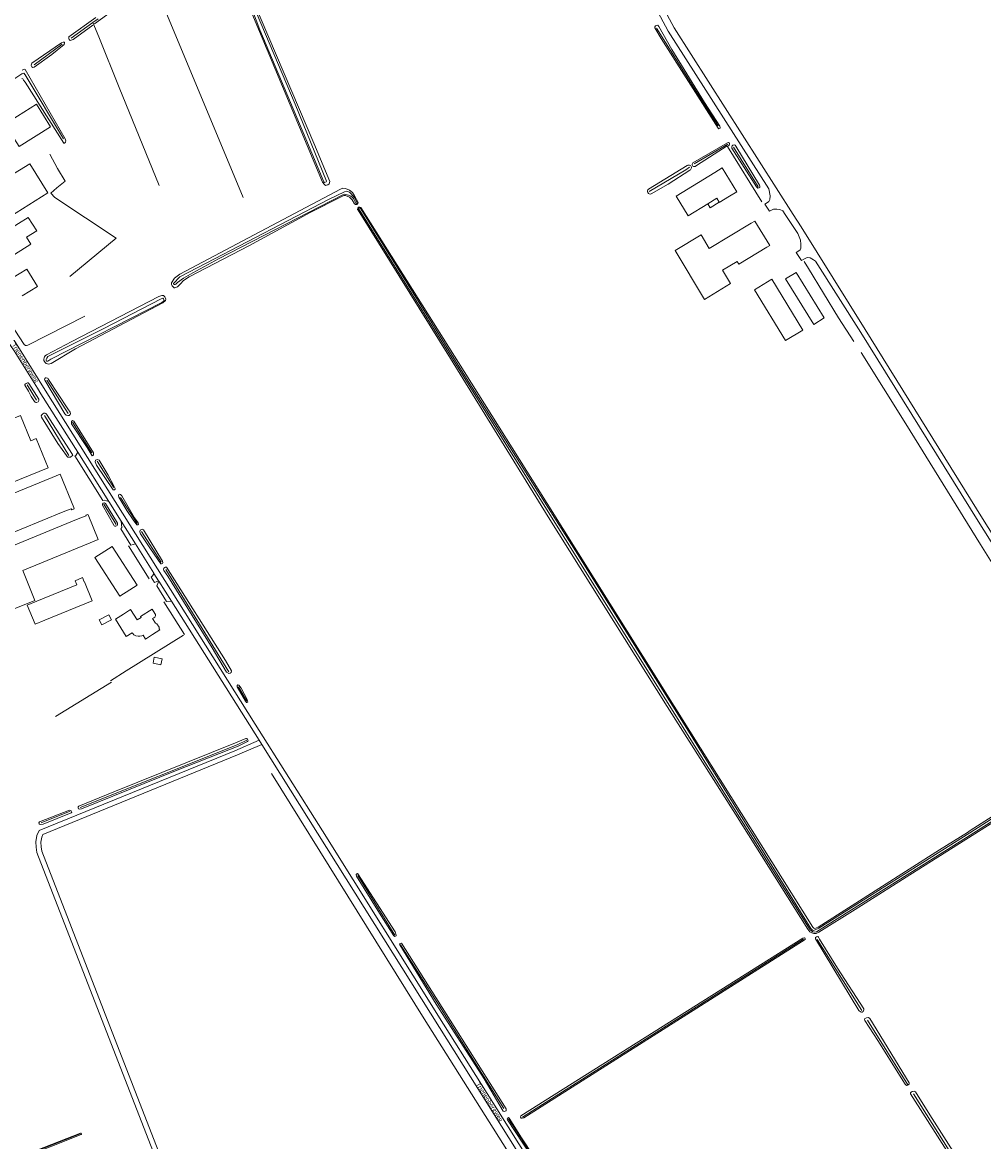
# Model space of a CAD drawing. Extents: x 177628 to 188968, y 384226 to 390673.
# Tile 369 of 393: x 186249 to 186807, y 387462 to 388112. Entities that reach past the tile are written whole.
import ezdxf

# ---------------------------------------------------------------- set-up
doc = ezdxf.new("R2010")
doc.units = 0
for name, color, linetype, lineweight in [('B01_F', 14, 'Continuous', 9), ('B01_T', 14, 'Continuous', 9), ('B02_F', 14, 'Continuous', 9), ('B02_T', 14, 'Continuous', 9), ('B03_F', 14, 'Continuous', 9), ('B11_S', 14, 'Continuous', 9), ('B14_F', 14, 'Continuous', 9), ('T02_F', 253, 'RASTER', 9), ('T03_F', 253, 'Continuous', 9), ('T03_T', 253, 'Continuous', 9), ('T04_F', 253, 'HAAG', 9), ('T04_T', 253, 'HAAG', 9), ('T07_F', 253, 'Continuous', 9), ('T09_F', 253, 'Continuous', 9), ('T09_T', 253, 'Continuous', 9), ('T22_F', 253, 'Continuous', 9), ('V00_F', 8, 'Continuous', 9), ('V00_T', 8, 'Continuous', 9), ('V06_F', 8, 'Continuous', 9), ('V06_T', 8, 'Continuous', 9), ('W01_F', 253, 'Continuous', 9), ('Z06', 7, 'Continuous', 9)]:
    doc.layers.add(name, color=color, linetype=linetype, lineweight=lineweight)
doc.styles.add('Legend', font='calibri.ttf')
doc.linetypes.add('HAAG', pattern='A,4,-1,[5,TOPOCAD.SHX,S=0.35,R=0,X=-0.35,Y=-0.35],-1', length=6)
doc.linetypes.add('RASTER', pattern='A,4,-1,[4,TOPOCAD.SHX,S=0.5,R=0,X=-0.5,Y=0],-1', length=6)

msp = doc.modelspace()

# ---------------------------------------------------------------- linework, layer by layer
at = {"layer": 'B01_F', "linetype": 'Continuous'}
for points in [[(186302.502, 387765.037), (186307.146, 387767.965)], [(186319.914, 387753.558), (186324.041, 387756.162)]]:
    msp.add_lwpolyline(points, dxfattribs=at)
at = {"layer": 'B01_T', "linetype": 'Continuous'}
for points in [[(186215.462, 388005.991), (186237.554, 388019.784), (186237.415, 388020.005), (186252.752, 388029.595), (186263.355, 388012.637), (186237.533, 387996.496), (186240.713, 387991.409), (186251.934, 387998.419), (186256.829, 387990.582), (186250.95, 387986.91), (186253.477, 387982.865), (186236.524, 387972.285)], [(186659.061, 388010.72), (186663.328, 388013.333), (186654.891, 388027.109), (186650.628, 388024.502)], [(186650.628, 388024.502), (186628.18, 388010.774), (186635.165, 387999.35), (186646.525, 388006.313)], [(186646.525, 388006.313), (186651.696, 388009.482), (186653.116, 388007.165)], [(186653.116, 388007.165), (186647.945, 388003.996), (186646.525, 388006.313)], [(186653.116, 388007.165), (186653.154, 388007.103), (186659.061, 388010.72)], [(186296.351, 387804.59), (186290.618, 387800.892), (186305.159, 387778.385), (186310.879, 387782.092)], [(186310.879, 387782.092), (186315.083, 387784.81), (186300.549, 387807.302), (186296.351, 387804.59)], [(186325.444, 387768.406), (186323.851, 387770.92), (186317.115, 387766.702), (186317.424, 387766.122), (186315.158, 387764.633), (186311.376, 387770.632), (186307.146, 387767.965)], [(186324.041, 387756.162), (186328.27, 387758.83), (186327.87, 387759.56), (186327.96, 387760.4), (186326.66, 387762.44), (186325.84, 387762.71), (186324.13, 387765.42), (186324.776, 387765.845)]]:
    msp.add_lwpolyline(points, dxfattribs=at)
msp.add_arc((186324.101, 387767.389), 1.685, 293.628031, 37.133864, dxfattribs=at)
at = {"layer": 'B02_F', "linetype": 'Continuous'}
for points in [[(186647.305, 387980.33), (186671.741, 387995.071)], [(186664.577, 387971.266), (186680.821, 387981.062)]]:
    msp.add_lwpolyline(points, dxfattribs=at)
at = {"layer": 'B02_T', "linetype": 'Continuous'}
for points in [[(186671.741, 387995.071), (186673.78, 387996.301), (186682.408, 387982.019), (186680.821, 387981.062)], [(186242.249, 387962.832), (186251.114, 387968.325), (186257.337, 387958.278), (186248.472, 387952.788)], [(186192.797, 387861.19), (186247.322, 387883.401), (186253.324, 387868.667), (186256.499, 387869.96), (186263.415, 387852.984), (186209.151, 387830.879)], [(186272.261, 387827.329), (186223.138, 387807.202), (186215.123, 387826.634), (186265.881, 387847.429)], [(186265.881, 387847.429), (186270.509, 387849.321), (186278.462, 387829.873), (186278.313, 387829.812), (186278.568, 387829.187), (186277.141, 387828.604), (186276.889, 387829.224), (186272.261, 387827.329)], [(186287.801, 387809.419), (186292.451, 387811.272), (186286.741, 387825.588), (186286.631, 387825.544), (186286.469, 387825.952), (186285.414, 387825.53), (186285.577, 387825.122), (186280.931, 387823.269)], [(186212.618, 387778.916), (186206.996, 387792.941), (186280.931, 387823.269)], [(186287.801, 387809.419), (186248.686, 387793.323)], [(186256.858, 387775.543), (186280.04, 387785.01)], [(186284.341, 387786.767), (186284.599, 387786.872), (186289.115, 387775.743), (186261.455, 387764.437)]]:
    msp.add_lwpolyline(points, dxfattribs=at)
at = {"layer": 'B03_F', "linetype": 'Continuous'}
for points in [[(186714.074, 387940.024), (186707.996, 387936.253), (186691.62, 387962.647), (186697.698, 387966.418), (186714.074, 387940.024)], [(186683.632, 387962.432), (186673.662, 387956.339), (186691.663, 387926.885), (186701.633, 387932.978), (186683.632, 387962.432)]]:
    msp.add_lwpolyline(points, dxfattribs=at)
at = {"layer": 'B11_S', "linetype": 'Continuous'}
msp.add_lwpolyline([(186302.502, 387765.037), (186308.786, 387755.069), (186312.211, 387757.228), (186312.569, 387756.68), (186313.245, 387756.028), (186314.409, 387755.48), (186315.817, 387755.157), (186316.71, 387755.214), (186317.846, 387755.495), (186318.543, 387755.732), (186319.914, 387753.558)], dxfattribs=at)
at = {"layer": 'B14_F', "linetype": 'Continuous'}
for points in [[(186256.698, 388064.149), (186264.928, 388051.065), (186246.549, 388039.502), (186238.319, 388052.586), (186256.698, 388064.149)], [(186664.577, 387971.266), (186663.616, 387972.861), (186655.029, 387967.681), (186659.699, 387959.94), (186644.538, 387950.795), (186627.45, 387979.122), (186642.542, 387988.226), (186647.305, 387980.33)], [(186228.687, 387777.274), (186232.933, 387766.745), (186255.824, 387775.978), (186248.686, 387793.323)], [(186280.04, 387785.01), (186279.074, 387787.402), (186283.392, 387789.286), (186284.341, 387786.767)], [(186261.455, 387764.437), (186255.894, 387762.134), (186251.296, 387773.24), (186256.858, 387775.543)], [(186294.685, 387761.767), (186300.2, 387764.769), (186298.635, 387767.644), (186293.119, 387764.642), (186294.685, 387761.767)], [(186325.081, 387742.936), (186324.347, 387739.498), (186328.889, 387738.533), (186329.623, 387741.97), (186325.081, 387742.936)]]:
    msp.add_lwpolyline(points, dxfattribs=at)
at = {"layer": 'T02_F', "linetype": 'RASTER'}
msp.add_lwpolyline([(186264.367, 388035.143), (186268.833, 388026.755), (186273.289, 388019.518), (186268.553, 388015.525), (186265.008, 388012.466)], dxfattribs=at)
at = {"layer": 'T03_F', "linetype": 'Continuous'}
for points in [[(186276.112, 387964.005), (186302.998, 387986.305), (186267.412, 388009.937), (186265.008, 388012.466)], [(186300.334, 387728.44), (186267.808, 387708.61)]]:
    msp.add_lwpolyline(points, dxfattribs=at)
at = {"layer": 'T03_T', "linetype": 'Continuous'}
msp.add_lwpolyline([(186236.184, 387945.178), (186249.618, 387924.64)], dxfattribs=at)
at = {"layer": 'T04_F', "linetype": 'HAAG'}
for points in [[(186657.972, 388039.628), (186657.804, 388039.9), (186639.84, 388028.485)], [(186677.929, 388007.363), (186657.972, 388039.628)], [(186636.009, 388025.831), (186623.469, 388017.609)], [(186342.009, 387755.749), (186308.69, 387735.011)], [(186308.69, 387735.011), (186299.742, 387729.331)]]:
    msp.add_lwpolyline(points, dxfattribs=at)
at = {"layer": 'T04_T', "linetype": 'HAAG'}
for points in [[(186322.166, 387788.522), (186310.138, 387807.653)], [(186342.594, 387756.113), (186330.599, 387775.145)]]:
    msp.add_lwpolyline(points, dxfattribs=at)
at = {"layer": 'T07_F', "linetype": 'Continuous'}
for points in [[(186324.103, 388136.558), (186376.666, 388009.879)], [(186289.395, 388111.483), (186276.74, 388102.376)], [(186292.427, 388113.671), (186289.395, 388111.483)], [(186289.395, 388111.483), (186292.83, 388103.221), (186304.746, 388073.921), (186327.854, 388016.823)], [(186616.787, 388108.281), (186644.708, 388063.649), (186652.509, 388051.507)], [(186271.577, 388099.02), (186255.413, 388087.024)], [(186172.646, 388046.296), (186226.102, 388080.002), (186226.635, 388080.196), (186227.079, 388079.948), (186231.875, 388072.438), (186232.387, 388071.592), (186232.889, 388071.692), (186248.252, 388081.854), (186249.288, 388082.147), (186250.21, 388081.274), (186272.36, 388044.049)], [(186638.557, 388029.426), (186658.193, 388040.828)], [(186675.705, 388016.222), (186661.332, 388039.231)], [(186612.363, 388013.356), (186633.715, 388026.069), (186635.838, 388027.505)], [(186704.878, 387968.656), (186702.525, 387972.691)], [(186704.878, 387968.656), (186722.276, 387940.037)], [(186249.618, 387924.64), (186250.316, 387924.025), (186250.852, 387923.923), (186251.728, 387924.128), (186284.839, 387941.126)], [(186722.276, 387940.037), (186731.209, 387926.303)], [(186735.515, 387919.943), (186761.491, 387878.51), (186804.832, 387808.364), (186871.595, 387701.563)], [(186275.091, 387884.43), (186262.608, 387903.975)], [(186251.207, 387901.256), (186256.785, 387892.243)], [(186261.253, 387883.362), (186275.439, 387860.121)], [(186288.744, 387861.779), (186277.688, 387879.434)], [(186301.621, 387841.485), (186292.011, 387856.837)], [(186295.839, 387831.961), (186302.901, 387820.094)], [(186313.234, 387823.727), (186305.518, 387835.821)], [(186313.234, 387823.727), (186315.181, 387820.515)], [(186329.044, 387798.117), (186317.67, 387815.987)], [(186368.342, 387734.422), (186331.712, 387793.986)], [(186378.736, 387717.401), (186374.024, 387725.885)], [(186373.14, 387692.21), (186378.815, 387694.809)], [(186373.14, 387692.21), (186282.134, 387655.83)], [(186542.373, 387437.08), (186481.877, 387533.021), (186393.178, 387675.539)], [(186276.159, 387653.62), (186259.35, 387646.84)], [(186464.675, 387581.667), (186443.281, 387616.224)], [(186538.894, 387475.981), (186702.034, 387579.262)], [(186710.028, 387579.061), (186735.912, 387537.883)], [(186528.075, 387480.902), (186490.649, 387540.456), (186468.099, 387575.926)], [(186739.218, 387532.171), (186762.545, 387494.649)], [(186765.88, 387489.515), (186790.867, 387449.77)], [(186552.224, 387441.843), (186530.831, 387474.881)], [(186282.129, 387466.198), (186173.667, 387423.442), (186167.845, 387421.245)]]:
    msp.add_lwpolyline(points, dxfattribs=at)
at = {"layer": 'T09_F', "linetype": 'Continuous'}
for points in [[(186362.865, 388162.15), (186422.85, 388018.923), (186423.712, 388017.703), (186424.507, 388016.924), (186425.01, 388017.023), (186425.794, 388017.345), (186426.67, 388017.952), (186427.067, 388019.184), (186417.751, 388041.545), (186378.247, 388134.431)], [(186290.424, 388110.752), (186314.824, 388128.527), (186323.743, 388134.922)], [(186291.211, 388114.559), (186275.55, 388103.271), (186275.403, 388102.168), (186275.628, 388101.729), (186276.01, 388101.292), (186276.294, 388101.2), (186277.896, 388101.625), (186289.326, 388109.952)], [(186625.555, 388095.957), (186617.969, 388109.191), (186617.512, 388109.926), (186616.645, 388109.886), (186616.133, 388109.624), (186615.657, 388108.976), (186615.631, 388108.397), (186619.322, 388102.293), (186652.42, 388050.283), (186652.97, 388049.838), (186653.61, 388050.166), (186653.669, 388050.68), (186653.406, 388051.353), (186644.594, 388065.09), (186625.555, 388095.957)], [(186265.574, 388092.941), (186272.822, 388098.868), (186273.002, 388099.752), (186272.904, 388100.097), (186272.18, 388100.122), (186271.238, 388099.798), (186254.066, 388087.918), (186253.725, 388087.348), (186253.573, 388086.874), (186253.638, 388086.591), (186253.991, 388085.902), (186254.499, 388085.529), (186255.254, 388085.599), (186265.574, 388092.941)], [(186248.232, 388079.076), (186248.77, 388078.798), (186249.091, 388078.171), (186250.078, 388077.015), (186272.621, 388041.494), (186272.967, 388041.592), (186273.624, 388042.008), (186273.774, 388042.796), (186273.384, 388044.021), (186250.071, 388084.289), (186249.502, 388084.473), (186248.407, 388083.832)], [(186637.826, 388030.076), (186657.97, 388041.74)], [(186658.833, 388040.335), (186657.972, 388039.628)], [(186674.687, 388016.133), (186660.477, 388038.666)], [(186662.743, 388039.75), (186676.551, 388017.129)], [(186611.997, 388014.791), (186634.578, 388028.449)], [(186639.84, 388028.485), (186639.06, 388028.042)], [(186443.394, 388007.099), (186441.369, 388011), (186440.148, 388012.791), (186438.45, 388014.3), (186436.105, 388015.232), (186434.509, 388015.291), (186433.222, 388014.81), (186339.839, 387965.474), (186336.754, 387963.096), (186335.039, 387960.487), (186335.006, 387959.351), (186335.485, 387958.587), (186336.596, 387957.571), (186337.083, 387957.482), (186338.533, 387958.107), (186340.295, 387959.914), (186342.029, 387961.784), (186345.404, 387963.838), (186379.994, 387981.902), (186416.077, 388001.358), (186433.179, 388010.232), (186435.105, 388011.138), (186436.088, 388011.113), (186438.488, 388010.056), (186440.033, 388008.554), (186441.28, 388006.249)], [(186623.469, 388017.609), (186613.566, 388012.075)], [(186443.559, 388002.545), (186443.024, 388003.034)], [(186798.874, 387642.379), (186854.249, 387677.596), (186877.227, 387692.874), (186879.825, 387694.094), (186880.794, 387694.07), (186881.413, 387693.643), (186881.807, 387692.931), (186881.974, 387691.812), (186881.354, 387691.222), (186880.413, 387690.421), (186850.312, 387671.2), (186767.507, 387618.974), (186732.019, 387596.446), (186710.959, 387583.325), (186709.341, 387582.566), (186708.055, 387582.501), (186706.854, 387582.894), (186705.805, 387583.598), (186704.607, 387585.129), (186662.594, 387651.791), (186622.95, 387714.3), (186553.858, 387824.484), (186497.013, 387916.487), (186443.559, 388002.545)], [(186445.107, 388004.068), (186504.991, 387908.926), (186553.3, 387832.298), (186635.998, 387700.146), (186707.373, 387586.248), (186707.966, 387585.749), (186708.637, 387585.466), (186709.566, 387585.782), (186710.595, 387586.266), (186780.914, 387631.193), (186797.293, 387641.158)], [(186279.371, 387922.083), (186330.036, 387948.802), (186331.583, 387950.068), (186331.78, 387950.825), (186331.19, 387952.365), (186330.368, 387953.057), (186329.476, 387953.046), (186327.693, 387952.501), (186277.191, 387926.333)], [(186253.681, 387894.321), (186255.615, 387891.497), (186255.999, 387891.067), (186256.321, 387890.967), (186256.781, 387891.006), (186257.585, 387891.354), (186257.944, 387891.628), (186258.097, 387892.012), (186258.066, 387892.913), (186252.329, 387901.969), (186251.945, 387902.399), (186251.504, 387902.408), (186250.627, 387901.95), (186250.135, 387901.618), (186249.857, 387901.339), (186249.834, 387900.932), (186252.029, 387897.505), (186253.681, 387894.321)], [(186263.749, 387904.289), (186274.959, 387887.155), (186276.274, 387885.208), (186276.398, 387884.296), (186276.241, 387883.909), (186275.605, 387883.394), (186274.858, 387883.324), (186273.919, 387883.616), (186273.118, 387884.328), (186261.464, 387903.847), (186261.416, 387904.429), (186261.604, 387904.866), (186261.93, 387905.141), (186262.359, 387905.285), (186263.078, 387905.137), (186263.384, 387904.895), (186263.749, 387904.289)], [(186269.044, 387867.192), (186274.047, 387860.205), (186274.432, 387859.497), (186274.826, 387859.229), (186276.36, 387859.176), (186277.795, 387860.272), (186277.689, 387860.703), (186262.545, 387884.19), (186262.19, 387884.553), (186261.758, 387884.725), (186261.034, 387884.651), (186260.33, 387884.347), (186259.713, 387883.842), (186259.365, 387883.175), (186259.563, 387882.346), (186269.044, 387867.192)], [(186286.027, 387864.686), (186289.022, 387859.998), (186289.4, 387860.161), (186289.732, 387860.604), (186289.793, 387861.676), (186278.284, 387880.033), (186277.535, 387880.383), (186276.951, 387879.832), (186277.035, 387878.597), (186286.027, 387864.686)], [(186298.377, 387848.71), (186301.655, 387842.5), (186302.307, 387840.987), (186302.317, 387840.618), (186301.895, 387840.211), (186301.282, 387840.246), (186291.576, 387854.597), (186290.761, 387856.487), (186291.056, 387857.362), (186292.037, 387857.86), (186293.155, 387857.521), (186298.377, 387848.71)], [(186313.614, 387823.964), (186306.283, 387836.798), (186305.524, 387837.517), (186304.947, 387837.641), (186304.506, 387837.451), (186304.255, 387836.82), (186304.509, 387835.883), (186309.242, 387828.207), (186312.779, 387822.781)], [(186301.547, 387819.699), (186295.095, 387831.204)], [(186296.773, 387832.247), (186303.721, 387820.807)], [(186313.614, 387823.964), (186315.736, 387821.04), (186315.871, 387820.328), (186315.496, 387819.948), (186315.2, 387819.824), (186314.867, 387819.815), (186312.779, 387822.781)], [(186322.986, 387805.881), (186317.178, 387814.663), (186316.779, 387815.761), (186316.894, 387816.708), (186317.596, 387817.16), (186318.037, 387817.35), (186318.84, 387816.875), (186329.906, 387798.85), (186330.035, 387797.859), (186329.856, 387797.408), (186329.352, 387797.19), (186328.919, 387797.153), (186322.986, 387805.881)], [(186358.635, 387748.379), (186367.096, 387734.313), (186368.468, 387733.56), (186369.125, 387733.768), (186369.827, 387734.221), (186369.906, 387735.077), (186366.368, 387741.026), (186332.258, 387795.305), (186331.547, 387795.222), (186330.692, 387794.778), (186330.441, 387794.147), (186330.614, 387793.399), (186333.037, 387790.034), (186358.635, 387748.379)], [(186375.475, 387724.965), (186374.221, 387726.705), (186373.695, 387726.895), (186373.274, 387726.552), (186373.197, 387725.788), (186378.119, 387717.475), (186378.602, 387716.756), (186378.865, 387716.662), (186379.314, 387716.945), (186379.115, 387718.453), (186375.475, 387724.965)], [(186372.287, 387693.205), (186378.218, 387695.707)], [(186378.924, 387693.795), (186373.739, 387691.407)], [(186372.287, 387693.205), (186301.547, 387664.83), (186281.227, 387656.54), (186280.873, 387656.07), (186280.889, 387655.48), (186281.125, 387655.025), (186281.701, 387654.796), (186282.77, 387654.9), (186337.341, 387676.974), (186362.901, 387687.128)], [(186362.901, 387687.128), (186373.739, 387691.407)], [(186268.733, 387649.281), (186276.769, 387652.589), (186277.141, 387653.108), (186276.919, 387653.807), (186275.768, 387654.264), (186258.407, 387647.41), (186257.977, 387646.747), (186258.18, 387646.278), (186258.746, 387645.886), (186260.486, 387646.001), (186268.733, 387649.281)], [(186798.874, 387642.379), (186797.293, 387641.158)], [(186455.942, 387594.455), (186464.098, 387581.144), (186464.681, 387580.748), (186465.127, 387580.941), (186465.453, 387581.14), (186465.58, 387581.666), (186464.908, 387583.494), (186443.357, 387617.213), (186443.08, 387617.447), (186442.683, 387617.275), (186442.371, 387616.906), (186442.551, 387615.806), (186455.942, 387594.455)], [(186516.689, 387498.263), (186527.753, 387479.439), (186528.321, 387479.214), (186528.91, 387479.35), (186529.385, 387479.613), (186529.353, 387480.777), (186496.875, 387532.32), (186468.628, 387576.92), (186468.089, 387576.805), (186467.742, 387576.655), (186467.536, 387576.449), (186467.58, 387575.938), (186488.757, 387541.587), (186516.689, 387498.263)], [(186559.793, 387488.379), (186539.661, 387475.573), (186538.676, 387475.265), (186538.172, 387475.342), (186537.816, 387475.895), (186537.984, 387476.732), (186701.743, 387579.873), (186702.629, 387580.138), (186702.814, 387579.982), (186703.049, 387579.436), (186702.93, 387579.032), (186559.793, 387488.379)], [(186721.808, 387562.515), (186711.417, 387579.292), (186710.72, 387580.521), (186710.291, 387580.798), (186709.634, 387580.669), (186708.944, 387580.225), (186708.972, 387579.401), (186734.09, 387537.89), (186735.063, 387537.09), (186735.64, 387536.882), (186736.078, 387536.969), (186736.689, 387537.196), (186737.125, 387538.178), (186737.019, 387538.787), (186721.808, 387562.515)], [(186745.116, 387520.461), (186737.586, 387532.141), (186737.429, 387532.484), (186737.745, 387533.222), (186738.677, 387533.647), (186739.842, 387533.824), (186740.619, 387533.289), (186763.319, 387495.928), (186763.485, 387495.173), (186762.496, 387494.484), (186761.934, 387494.287), (186761.093, 387495.089), (186745.116, 387520.461)], [(186775.36, 387477.355), (186767.113, 387490.605), (186766.211, 387491.023), (186765.189, 387490.793), (186764.502, 387490.479), (186764.146, 387489.961), (186764.156, 387489.55), (186789.797, 387449.382), (186790.244, 387449.052), (186790.994, 387449.099), (186791.663, 387449.582), (186791.956, 387450.368), (186791.663, 387451.657), (186775.36, 387477.355)], [(186543.552, 387454.007), (186551.195, 387441.43), (186552.085, 387440.65), (186552.669, 387440.799), (186552.927, 387441.272), (186552.55, 387442.227), (186538.32, 387463.938), (186531.168, 387475.329), (186530.777, 387475.69), (186530.48, 387475.561), (186530.104, 387475.341), (186529.907, 387474.844), (186530.149, 387474.418), (186543.552, 387454.007)], [(186168.885, 387419.636), (186181.081, 387425.375), (186230.318, 387445.069), (186282.591, 387465.834), (186282.783, 387466.035), (186282.878, 387466.275), (186282.719, 387466.644), (186282.249, 387466.72), (186274.266, 387463.474), (186235.032, 387448.335), (186211.086, 387438.957), (186168.833, 387423.073), (186168, 387422.793)]]:
    msp.add_lwpolyline(points, dxfattribs=at)
at = {"layer": 'T09_F', "linetype": 'Continuous', "extrusion": (0, 0, -1)}
for centre, radius, start, end in [((-186658.339, 388040.999), 0.828, 63.490105, 233.390501), ((-186661.609, 388039.21), 1.256, 334.352407, 154.516926), ((-186635.478, 388027.241), 1.507, 53.31826, 249.359668), ((-186638.624, 388029.169), 1.208, 248.861609, 48.649159), ((-186613.028, 388013.575), 1.594, 250.273135, 49.697863), ((-186675.676, 388016.524), 1.064, 145.306457, 338.459264), ((-186442.168, 388007.095), 1.226, 179.802542, 316.389178), ((-186444.28, 388003.119), 1.259, 356.123736, 131.076713), ((-186296.01, 387831.604), 0.998, 336.384022, 139.888017), ((-186302.568, 387820.382), 1.229, 159.77071, 326.217086), ((-186378.523, 387694.733), 1.02, 72.613454, 246.853528)]:
    msp.add_arc(centre, radius, start, end, dxfattribs=at)
at = {"layer": 'T09_T', "linetype": 'Continuous'}
for points in [[(186262.426, 387918.51), (186277.191, 387926.333)], [(186279.371, 387922.083), (186265.155, 387913.65)]]:
    msp.add_lwpolyline(points, dxfattribs=at)
msp.add_arc((186263.732, 387916.047), 2.788, 117.945926, 300.684467, dxfattribs=at)
at = {"layer": 'T22_F', "linetype": 'Continuous'}
for points in [[(186682.207, 388001.997), (186679.617, 388006.043)], [(186700.95, 387973.344), (186697.864, 387978.036)], [(186295.238, 387834.064), (186278.973, 387859.934)], [(186311.567, 387808.093), (186305.674, 387817.467)], [(186325.258, 387786.329), (186323.248, 387789.518)], [(186332.119, 387775.443), (186326.484, 387784.384)]]:
    msp.add_lwpolyline(points, dxfattribs=at)
at = {"layer": 'V00_F', "linetype": 'Continuous'}
for points in [[(186280.607, 387862.136), (186279.57, 387860.203), (186278.973, 387859.934)], [(186298.671, 387833.405), (186296.006, 387834.113), (186295.238, 387834.064)], [(186305.8, 387822.067), (186306.183, 387818.279), (186305.674, 387817.467)], [(186314.097, 387808.871), (186311.567, 387808.093)], [(186324.907, 387791.645), (186324.912, 387791.425), (186323.994, 387790.205), (186323.248, 387789.518)], [(186324.781, 387791.878), (186324.907, 387791.645)], [(186327.631, 387787.357), (186326.201, 387786.787), (186325.258, 387786.329)], [(186327.777, 387787.125), (186326.484, 387784.384)], [(186335.08, 387775.538), (186332.119, 387775.443)]]:
    msp.add_lwpolyline(points, dxfattribs=at)
at = {"layer": 'V00_T', "linetype": 'Continuous'}
for points in [[(186261.741, 387898.103), (186246.819, 387922.037), (186231.616, 387945.794)], [(186280.607, 387862.136), (186259.298, 387896.027)], [(186740.588, 387135.488), (186739.72, 387136.68), (186710.491, 387183.503), (186593.44, 387370.032), (186530.651, 387470.332), (186493.071, 387529.841), (186422.771, 387642.144), (186383.631, 387704.143), (186261.741, 387898.103)], [(186298.671, 387833.405), (186280.607, 387862.136)], [(186305.8, 387822.067), (186298.671, 387833.405)], [(186314.097, 387808.871), (186305.8, 387822.067)], [(186324.781, 387791.878), (186314.097, 387808.871)], [(186327.631, 387787.357), (186324.907, 387791.645)], [(186327.777, 387787.125), (186327.631, 387787.357)], [(186335.08, 387775.538), (186327.777, 387787.125)], [(186385.969, 387694.762), (186335.08, 387775.538)], [(186387.483, 387692.349), (186385.969, 387694.762)], [(186548.878, 387435.207), (186490.66, 387527.923), (186387.483, 387692.349)]]:
    msp.add_lwpolyline(points, dxfattribs=at)
msp.add_arc((184601.198, 386869.652), 1950.062, 31.757796, 33.480625, dxfattribs=at)
at = {"layer": 'V06_F', "linetype": 'Continuous'}
for points in [[(186681.954, 388014.904), (186682.764, 388010.89), (186682.509, 388008.821), (186681.887, 388007.603), (186680.519, 388006.625), (186679.617, 388006.043)], [(186690.075, 388002.163), (186688.331, 388003), (186686.538, 388003.258), (186684.609, 388003.24), (186682.207, 388001.997)], [(186700.67, 387992.89), (186737.846, 387933.246), (186806.028, 387823.643), (186875.216, 387713.533), (186914.06, 387652.595), (186954.839, 387585.424), (187009.016, 387498.618), (187066.008, 387408.392), (187080.183, 387385.844), (187081.324, 387385.187), (187082.507, 387385.055), (187083.33, 387385.094), (187084.811, 387385.658), (187086.586, 387386.495)], [(186697.864, 387978.036), (186699.239, 387978.94), (186700.197, 387979.639), (186700.464, 387980.468), (186700.525, 387982.783), (186700.253, 387985.205), (186698.674, 387988.964), (186697.52, 387990.77)], [(187117.672, 387319.617), (187063.47, 387406.794), (187006.476, 387497.022), (186952.285, 387583.852), (186911.512, 387651.011), (186872.682, 387711.929), (186803.484, 387822.053), (186735.302, 387931.654), (186708.935, 387972.91), (186707.797, 387973.781), (186705.996, 387974.865), (186704.202, 387975.123), (186702.2, 387974.167), (186700.95, 387973.344)], [(186371.781, 387688.652), (186258.296, 387642.386), (186256.823, 387639.476), (186256.242, 387635.756), (186256.475, 387632.639), (186256.958, 387629.521), (186345.851, 387400.654), (186376.891, 387320.414), (186342.328, 387306.56), (186266.781, 387277.974)], [(186536.43, 387430.603), (186363.096, 387364.39), (186348.649, 387401.738), (186259.872, 387630.303), (186259.457, 387632.981), (186259.26, 387635.634), (186259.713, 387638.544), (186260.466, 387640.03), (186373.421, 387686.292)]]:
    msp.add_lwpolyline(points, dxfattribs=at)
at = {"layer": 'V06_T', "linetype": 'Continuous'}
for points in [[(186603.025, 388145.01), (186623.5, 388106.61), (186681.954, 388014.904)], [(186614.769, 388131.396), (186626.96, 388108.53), (186695.954, 388000)], [(186690.075, 388002.163), (186691.454, 388000)], [(186697.52, 387990.77), (186691.454, 388000)], [(186700.67, 387992.89), (186695.954, 388000)], [(186385.969, 387694.762), (186371.781, 387688.652)], [(186387.483, 387692.349), (186373.421, 387686.292)]]:
    msp.add_lwpolyline(points, dxfattribs=at)
at = {"layer": 'W01_F', "linetype": 'Continuous'}
for points in [[(186380.002, 388124.243), (186386.376, 388107.221), (186413.076, 388044.046), (186423.584, 388018.973), (186423.917, 388018.708), (186424.826, 388019.095), (186425.043, 388019.443), (186406.821, 388064.059), (186382.181, 388122.594)], [(186442.352, 388006.272), (186440.667, 388009.34), (186440.189, 388009.89), (186439.194, 388010.743), (186437.844, 388011.361), (186435.49, 388011.833), (186434.535, 388011.403), (186362.472, 387974.254), (186347.519, 387966.152), (186342.054, 387963.159), (186338.544, 387960.586), (186337.627, 387959.561), (186337.181, 387959.361), (186336.465, 387959.422), (186336.23, 387959.775), (186336.335, 387960.052), (186339.961, 387963.901), (186355.282, 387971.863), (186426.566, 388009.044), (186435.519, 388013.3), (186436.906, 388013.618), (186438.348, 388012.965), (186441.138, 388010.164), (186442.874, 388006.812)], [(186442.874, 388006.812), (186442.875, 388006.598)], [(186443.918, 388003.178), (186443.546, 388003.589)], [(186859.931, 387678.457), (186789.368, 387633.582), (186709.604, 387583.603), (186708.473, 387583.285), (186707.53, 387583.626), (186705.828, 387584.676), (186641.938, 387686.792), (186563.821, 387811.326), (186501.212, 387911.624), (186444.579, 388001.923), (186443.918, 388003.178)], [(186444.287, 388003.994), (186445.046, 388003.352)], [(186445.046, 388003.352), (186507.344, 387903.263), (186569.595, 387804.788), (186635.35, 387700.062), (186706.394, 387585.44), (186707.178, 387584.527), (186707.75, 387584.369), (186708.765, 387584.632), (186711.039, 387585.7), (186798.551, 387641.017), (186878.766, 387692.282)], [(186295.893, 387933.898), (186263.323, 387917.568), (186262.684, 387916.649), (186262.395, 387915.888), (186262.403, 387915.401), (186262.587, 387914.993), (186263.243, 387914.937), (186265.09, 387915.978), (186329.529, 387948.953), (186330.448, 387949.717), (186330.751, 387950.134), (186330.664, 387950.796), (186330.448, 387951.12), (186330.089, 387951.45), (186329.077, 387951.205), (186295.893, 387933.898)]]:
    msp.add_lwpolyline(points, dxfattribs=at)
at = {"layer": 'W01_F', "linetype": 'Continuous', "extrusion": (0, 0, -1)}
for centre, radius, start, end in [((-186442.445, 388006.704), 0.442, 193.840964, 282.187743), ((-186442.44, 388006.705), 0.447, 166.140839, 193.859161), ((-186443.994, 388003.651), 0.452, 352.172697, 130.508915)]:
    msp.add_arc(centre, radius, start, end, dxfattribs=at)

# ---------------------------------------------------------------- texts
at = {"layer": 'Z06', "linetype": 'Continuous', "style": 'Legend'}
for rotation, p in [(302.084362, (186242.299, 387924.183)), (302.132896, (186511.842, 387494.94))]:
    msp.add_text('Trienenbergweg', height=2.5, rotation=rotation, dxfattribs=at).set_placement(p)

doc.saveas('drawing.dxf')
